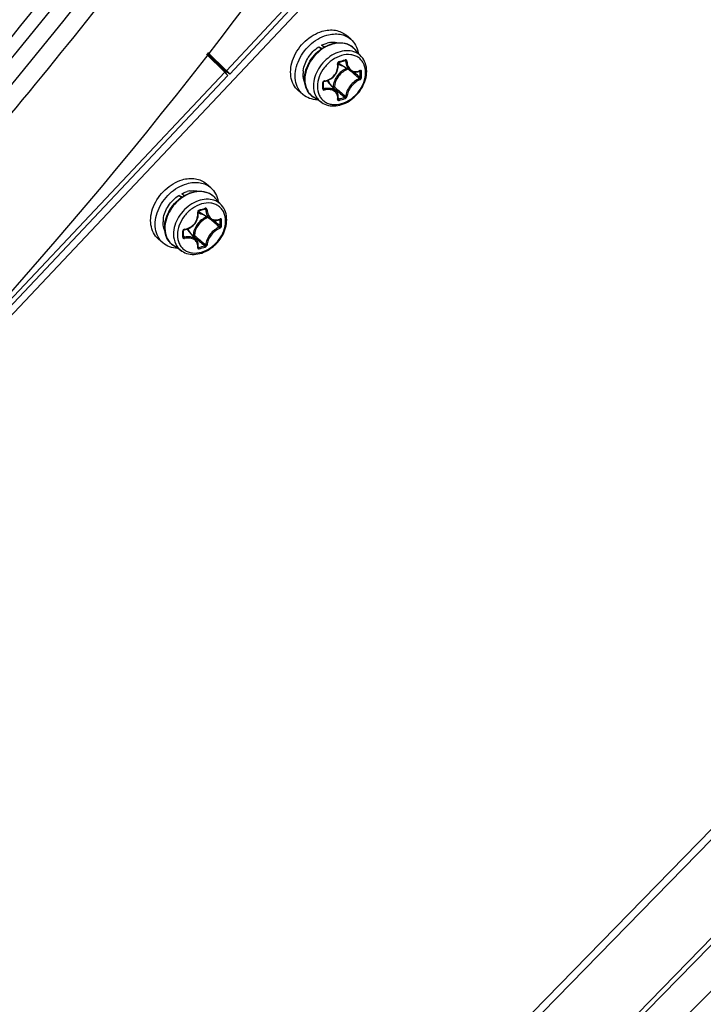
# Model space of a CAD drawing. Header units: millimetres. Extents: x 0 to 420, y 0 to 297.
# Tile 406 of 514: x 385 to 393, y 176 to 186. Entities that reach past the tile are written whole.
import ezdxf

# ---------------------------------------------------------------- set-up
doc = ezdxf.new("R2010")
doc.units = ezdxf.units.MM
doc.header["$LTSCALE"] = 23.1
doc.layers.get('0').update_dxf_attribs({"linetype": 'CONTINUOUS'})
doc.layers.add('02___PRT_ALL_AXES', color=7, linetype='CONTINUOUS')

msp = doc.modelspace()

# ---------------------------------------------------------------- linework, layer by layer
at = {"color": 7, "linetype": 'Continuous'}
for p, q in [((394.2525, 192.7103), (370.8129, 167.8505)), ((387.53, 185.7609), (388.2525, 186.5342)), ((388.3197, 186.5328), (387.565, 185.725)), ((388.8893, 186.1058), (388.8393, 186.1491)), ((388.5386, 186.022), (388.5776, 186.0059)), ((388.5662, 185.9981), (388.5386, 186.022)), ((388.5966, 186.0179), (388.5705, 186.0405)), ((389.0065, 185.9146), (388.9347, 185.9956)), ((375.5799, 159.7947), (401.045, 185.8702)), ((387.5109, 185.7451), (387.3129, 185.9441)), ((387.3245, 185.9591), (387.53, 185.7609)), ((387.3538, 185.9137), (387.4655, 185.8011)), ((387.3653, 185.8915), (387.5343, 185.7479)), ((388.8221, 185.872), (388.8338, 185.8657)), ((388.8264, 185.8735), (388.8257, 185.8731)), ((387.4537, 185.8256), (387.53, 185.7609)), ((387.4683, 185.804), (387.4605, 185.7958)), ((387.5343, 185.7479), (387.4757, 185.807)), ((388.8868, 185.7598), (388.7616, 185.8374)), ((388.8798, 185.7641), (388.886, 185.7589)), ((388.9849, 185.7573), (388.9917, 185.7538)), ((370.8208, 168.0369), (387.5109, 185.7451)), ((387.5447, 185.7077), (370.8546, 167.9995)), ((387.5109, 185.7451), (387.5266, 185.729)), ((388.7316, 185.5325), (388.6372, 185.645)), ((388.9216, 185.747), (388.9358, 185.7351)), ((388.3656, 185.5011), (388.3156, 185.5444)), ((388.5897, 185.6252), (388.5896, 185.6356)), ((388.5898, 185.6121), (388.5897, 185.6252)), ((388.5897, 185.5765), (388.5993, 185.5636)), ((388.5898, 185.5984), (388.5898, 185.6121)), ((388.5898, 185.5854), (388.5898, 185.5984)), ((388.6965, 185.5858), (388.6887, 185.5836)), ((388.701, 185.5733), (388.698, 185.5725)), ((388.5716, 185.4125), (388.4812, 185.472)), ((388.7506, 185.4528), (388.7506, 185.4533)), ((388.7506, 185.4524), (388.7506, 185.4528)), ((388.7515, 185.4593), (388.7571, 185.4515)), ((387.3589, 184.4813), (387.3089, 184.5246)), ((387.0082, 184.3974), (387.0472, 184.3813)), ((387.0358, 184.3735), (387.0082, 184.3974)), ((387.0662, 184.3934), (387.0401, 184.416)), ((387.4761, 184.29), (387.4043, 184.3711)), ((387.2917, 184.2474), (387.3034, 184.2412)), ((387.296, 184.2489), (387.2953, 184.2485)), ((387.3564, 184.1353), (387.2312, 184.2129)), ((387.3494, 184.1396), (387.3556, 184.1344)), ((387.4545, 184.1327), (387.4613, 184.1292)), ((387.3912, 184.1225), (387.4054, 184.1105)), ((386.8352, 183.8765), (386.7852, 183.9198)), ((387.0593, 184.0006), (387.0592, 184.011)), ((387.0594, 183.9875), (387.0593, 184.0006)), ((387.0593, 183.9519), (387.0689, 183.939)), ((387.0594, 183.9738), (387.0594, 183.9875)), ((387.0594, 183.9609), (387.0594, 183.9738)), ((387.2012, 183.9079), (387.1068, 184.0204)), ((387.1661, 183.9613), (387.1583, 183.959)), ((387.1706, 183.9488), (387.1676, 183.9479)), ((387.0412, 183.7879), (386.9508, 183.8474)), ((387.2202, 183.8282), (387.2202, 183.8288)), ((387.2202, 183.8278), (387.2202, 183.8282)), ((387.2211, 183.8347), (387.2267, 183.827))]:
    msp.add_line(p, q, dxfattribs=at)
at = {"color": 3, "linetype": 'Continuous'}
for p, q in [((387.4537, 185.8256), (387.3206, 185.9541)), ((387.3231, 185.9366), (387.3305, 185.9445)), ((387.3579, 185.9181), (387.3538, 185.9137)), ((387.3538, 185.9137), (387.4258, 185.8526)), ((401.1269, 185.8483), (375.6592, 159.7542)), ((374.3517, 157.3438), (400.9898, 184.6235)), ((400.9545, 184.5149), (374.3857, 157.3061)), ((374.3867, 157.3027), (398.3765, 181.2204)), ((374.3867, 157.3022), (398.3739, 181.2173))]:
    msp.add_line(p, q, dxfattribs=at)
at = {"color": 7, "linetype": 'Continuous'}
for points in [[(388.7592, 185.8539), (388.7684, 185.8564), (388.7805, 185.8598), (388.7926, 185.8632), (388.8046, 185.8667), (388.8166, 185.8703), (388.8257, 185.8731)], [(388.8257, 185.8731), (388.8262, 185.8732), (388.8272, 185.8734), (388.8281, 185.8733), (388.8289, 185.8731), (388.8293, 185.8729)], [(388.6007, 185.6468), (388.6126, 185.6487), (388.6277, 185.6524), (388.6424, 185.6576), (388.6565, 185.664), (388.6701, 185.6717), (388.683, 185.6806), (388.695, 185.6905), (388.7062, 185.7015), (388.7163, 185.7135), (388.7253, 185.7262), (388.7331, 185.7396), (388.7397, 185.7536), (388.745, 185.7681), (388.7489, 185.783), (388.7514, 185.7981), (388.7524, 185.8132), (388.752, 185.8284), (388.7506, 185.8411)], [(388.7506, 185.8411), (388.7506, 185.8426), (388.7508, 185.8441), (388.7512, 185.8457), (388.7518, 185.8473), (388.7527, 185.8487), (388.7537, 185.8501), (388.7548, 185.8513), (388.756, 185.8523), (388.7573, 185.8532), (388.7587, 185.8537), (388.7592, 185.8539)], [(388.8867, 185.7598), (388.8934, 185.7561), (388.903, 185.7518), (388.913, 185.7487), (388.9235, 185.7467), (388.9343, 185.7459), (388.9454, 185.7462), (388.9566, 185.7478), (388.9678, 185.7506), (388.979, 185.7546), (388.9876, 185.7585)], [(388.9876, 185.7585), (388.9884, 185.7589), (388.989, 185.759), (388.9893, 185.7591)], [(388.5896, 185.6356), (388.5897, 185.6368), (388.5901, 185.6384), (388.5908, 185.64), (388.5919, 185.6416), (388.5932, 185.6431), (388.5946, 185.6443), (388.5963, 185.6453), (388.598, 185.6461), (388.5998, 185.6466), (388.6007, 185.6468)], [(388.5896, 185.5692), (388.5896, 185.5726), (388.5898, 185.5854)], [(388.5902, 185.5668), (388.5899, 185.5674), (388.5897, 185.568), (388.5896, 185.5689), (388.5896, 185.5692)], [(388.7506, 185.4533), (388.7519, 185.4622), (388.7525, 185.4737), (388.7518, 185.4849), (388.7499, 185.4957), (388.7468, 185.5061), (388.7426, 185.5159), (388.7372, 185.525), (388.7316, 185.5325)], [(387.2288, 184.2293), (387.238, 184.2318), (387.2501, 184.2352), (387.2622, 184.2387), (387.2742, 184.2422), (387.2862, 184.2457), (387.2953, 184.2485)], [(387.2953, 184.2485), (387.2958, 184.2487), (387.2968, 184.2488), (387.2977, 184.2487), (387.2985, 184.2485), (387.2989, 184.2484)], [(387.0703, 184.0222), (387.0822, 184.0242), (387.0973, 184.0279), (387.112, 184.033), (387.1261, 184.0394), (387.1397, 184.0471), (387.1526, 184.056), (387.1646, 184.066), (387.1758, 184.077), (387.1859, 184.0889), (387.1949, 184.1016), (387.2027, 184.1151), (387.2093, 184.1291), (387.2146, 184.1436), (387.2185, 184.1584), (387.221, 184.1735), (387.222, 184.1887), (387.2216, 184.2038), (387.2202, 184.2165)], [(387.2202, 184.2165), (387.2202, 184.218), (387.2204, 184.2196), (387.2208, 184.2211), (387.2214, 184.2227), (387.2223, 184.2242), (387.2233, 184.2255), (387.2244, 184.2267), (387.2256, 184.2278), (387.2269, 184.2286), (387.2283, 184.2292), (387.2288, 184.2293)], [(387.3563, 184.1353), (387.363, 184.1315), (387.3726, 184.1273), (387.3826, 184.1241), (387.3931, 184.1221), (387.4039, 184.1213), (387.415, 184.1217), (387.4262, 184.1233), (387.4374, 184.1261), (387.4486, 184.1301), (387.4572, 184.134)], [(387.4572, 184.134), (387.458, 184.1343), (387.4586, 184.1345), (387.4589, 184.1345)], [(387.0592, 184.011), (387.0593, 184.0123), (387.0597, 184.0138), (387.0604, 184.0155), (387.0615, 184.0171), (387.0628, 184.0185), (387.0642, 184.0198), (387.0659, 184.0208), (387.0676, 184.0216), (387.0694, 184.0221), (387.0703, 184.0222)], [(387.0592, 183.9446), (387.0592, 183.948), (387.0594, 183.9609)], [(387.0598, 183.9423), (387.0595, 183.9428), (387.0593, 183.9435), (387.0592, 183.9443), (387.0592, 183.9446)], [(387.2202, 183.8288), (387.2215, 183.8376), (387.2221, 183.8491), (387.2214, 183.8603), (387.2195, 183.8712), (387.2164, 183.8815), (387.2122, 183.8913), (387.2068, 183.9005), (387.2012, 183.908)]]:
    msp.add_lwpolyline(points, dxfattribs=at)
for centre, radius, start, end in [((388.7045, 185.7981), 0.2761, 99.13236, 105.26751), ((388.7878, 185.8656), 0.1962, 50.21099, 52.55698), ((388.788, 185.8658), 0.1958, 47.22734, 50.21044), ((388.7873, 185.8651), 0.1969, 41.53016, 47.2187), ((388.2132, 187.8839), 2.0958, 285.1573, 287.05436), ((386.6447, 184.8821), 1.2498, 44.24657, 44.79584), ((388.6439, 185.728), 0.2763, 172.94311, 179.02067), ((388.8161, 185.9255), 0.1036, 231.02796, 232.4183), ((388.8167, 185.9263), 0.1045, 232.42719, 238.20278), ((379.7837, 175.0193), 14.078, 49.48381, 49.71745), ((388.9326, 185.8789), 0.1281, 294.56944, 296.3793), ((387.4473, 185.7203), 1.5447, 0.00466, 1.24001), ((387.4492, 185.7196), 1.5576, 0.00435, 1.23968), ((388.6057, 185.6303), 0.0224, 97.07501, 105.67199), ((388.5571, 185.5778), 0.1045, 40.01139, 46.15737), ((380.8352, 176.2485), 12.4604, 49.15596, 49.48764), ((380.3256, 175.5387), 13.3455, 49.50625, 49.82093), ((387.5156, 185.7203), 1.4765, 358.73166, 0.00478), ((387.518, 185.7195), 1.4888, 358.73194, 0.00505), ((386.3258, 185.5972), 2.2571, 0.00371, 0.85699), ((386.4381, 185.5972), 2.1448, 359.12081, 0.00362), ((388.5868, 185.5692), 0.00278, 350.98932, 359.09365), ((397.817, 196.2946), 14.0729, 229.62633, 229.94629), ((397.3001, 195.7823), 13.3342, 229.8909, 230.24479), ((388.7532, 185.4546), 0.00339, 216.40821, 219.64724), ((388.3748, 186.9), 1.498, 284.78581, 287.41773), ((396.4093, 194.6196), 11.8849, 229.94478, 230.3357), ((388.3742, 186.9034), 1.5163, 284.78809, 287.41019), ((396.03, 194.2552), 11.348, 230.24369, 230.64376), ((387.1741, 184.1736), 0.2761, 99.13236, 105.26751), ((387.2574, 184.241), 0.1962, 50.21099, 52.55698), ((387.2576, 184.2413), 0.1958, 47.22734, 50.21044), ((387.2569, 184.2405), 0.1969, 41.53016, 47.2187), ((386.6828, 186.2593), 2.0958, 285.1573, 287.05436), ((387.1135, 184.1034), 0.2763, 172.94311, 179.02067), ((387.2857, 184.301), 0.1036, 231.02796, 232.4183), ((387.2863, 184.3017), 0.1045, 232.42719, 238.20278), ((378.2533, 173.3948), 14.078, 49.48381, 49.71745), ((387.4022, 184.2543), 0.1281, 294.56944, 296.3793), ((387.0753, 184.0057), 0.0224, 97.07501, 105.67199), ((387.0267, 183.9532), 0.1045, 40.01139, 46.15737), ((379.3048, 174.6239), 12.4604, 49.15596, 49.48764), ((378.7952, 173.9142), 13.3455, 49.50625, 49.82093), ((385.9169, 184.0958), 1.5447, 0.00466, 1.24001), ((385.9852, 184.0958), 1.4765, 358.73166, 0.00478), ((385.9188, 184.095), 1.5576, 0.00435, 1.23968), ((385.9876, 184.095), 1.4888, 358.73194, 0.00505), ((384.7954, 183.9726), 2.2571, 0.00371, 0.85699), ((384.9077, 183.9726), 2.1448, 359.12081, 0.00362), ((387.0564, 183.9446), 0.00278, 350.98932, 359.09365), ((396.2866, 194.67), 14.0729, 229.62633, 229.94629), ((395.7697, 194.1577), 13.3342, 229.8909, 230.24479), ((387.2228, 183.8301), 0.00339, 216.40821, 219.64724), ((386.8444, 185.2754), 1.498, 284.78581, 287.41773), ((394.8789, 192.9951), 11.8849, 229.94478, 230.3357), ((386.8438, 185.2788), 1.5163, 284.78809, 287.41019), ((394.4996, 192.6306), 11.348, 230.24369, 230.64376)]:
    msp.add_arc(centre, radius, start, end, dxfattribs=at)
for points, knots in [([(378.9757, 181.8709), (381.3571, 184.074), (385.6919, 188.9116), (389.8774, 195.8119), (392.3241, 201.6351), (394.0782, 207.3942), (394.6905, 211.8509), (394.7189, 214.7681)], [0, 0, 0, 0, 0.2602183, 0.5175935, 0.6433052, 0.7660004, 1, 1, 1, 1]), ([(376.3864, 178.6276), (378.9724, 180.6185), (382.5671, 184.0162), (386.6173, 189.1506), (389.2512, 193.2623), (391.4281, 197.557), (393.6377, 203.3356), (394.5758, 207.869), (394.804, 210.8639)], [0, 0, 0, 0, 0.2567127, 0.3857475, 0.5138577, 0.6401316, 0.7637448, 1, 1, 1, 1]), ([(395.384, 210.3616), (395.1558, 207.3667), (394.2177, 202.8333), (392.0081, 197.0548), (389.8312, 192.76), (387.1973, 188.6483), (383.1471, 183.5139), (379.5524, 180.1162), (376.9664, 178.1253)], [0, 0, 0, 0, 0.2362552, 0.3598684, 0.4861423, 0.6142525, 0.7432873, 1, 1, 1, 1]), ([(377.0381, 177.9883), (378.7262, 179.2877), (381.9458, 182.1224), (386.1907, 186.9467), (389.7717, 192.241), (391.6735, 196.0355), (392.4809, 197.9697)], [0, 0, 0, 0, 0.2504685, 0.502714, 0.7535755, 1, 1, 1, 1]), ([(371.4392, 172.373), (373.0217, 173.2236), (379.2626, 177.0658), (384.6257, 182.3015), (387.9314, 186.7271)], [0, 0, 0, 0, 0.2454261, 1, 1, 1, 1]), ([(388.3156, 185.5444), (388.2939, 185.5632), (388.2566, 185.611), (388.2293, 185.7005), (388.2305, 185.8004), (388.2592, 185.9031), (388.3129, 186.001), (388.4096, 186.113), (388.5081, 186.1731), (388.5775, 186.1932)], [0, 0, 0, 0, 0.1043962, 0.214712, 0.3343273, 0.4633026, 0.598992, 0.7371022, 1, 1, 1, 1]), ([(388.5775, 186.1932), (388.6237, 186.2065), (388.6969, 186.2136), (388.7857, 186.1871), (388.8231, 186.1632), (388.8394, 186.1491)], [0, 0, 0, 0, 0.5240891, 0.7659651, 1, 1, 1, 1]), ([(388.3656, 185.5011), (388.3439, 185.5199), (388.3066, 185.5677), (388.2793, 185.6572), (388.2805, 185.7571), (388.3092, 185.8598), (388.3629, 185.9577), (388.4596, 186.0697), (388.5581, 186.1298), (388.6275, 186.1499)], [0, 0, 0, 0, 0.1043962, 0.214712, 0.3343273, 0.4633026, 0.598992, 0.7371022, 1, 1, 1, 1]), ([(388.6275, 186.1499), (388.6737, 186.1632), (388.7469, 186.1703), (388.8357, 186.1438), (388.8731, 186.1199), (388.8894, 186.1058)], [0, 0, 0, 0, 0.5240891, 0.7659651, 1, 1, 1, 1]), ([(388.6607, 186.0707), (388.6687, 186.072), (388.6996, 186.0755), (388.7313, 186.073), (388.7535, 186.0671)], [0, 0, 0, 0, 0.2609042, 1, 1, 1, 1]), ([(388.8894, 186.1058), (388.9105, 186.0875), (388.947, 186.0413), (388.9648, 185.9854), (388.9696, 185.9564)], [0, 0, 0, 0, 0.4868108, 1, 1, 1, 1]), ([(388.3698, 185.7619), (388.3761, 185.8133), (388.4168, 185.9151), (388.4934, 185.9925), (388.5386, 186.022)], [0, 0, 0, 0, 0.489346, 1, 1, 1, 1]), ([(388.3833, 185.6695), (388.3833, 185.7379), (388.4189, 185.8439), (388.5073, 185.9545), (388.5655, 185.9997), (388.5966, 186.018)], [0, 0, 0, 0, 0.4849935, 0.7442061, 1, 1, 1, 1]), ([(388.6011, 186.0141), (388.5698, 185.9956), (388.5114, 185.9498), (388.4229, 185.8386), (388.3869, 185.7323), (388.3869, 185.6637)], [0, 0, 0, 0, 0.2564494, 0.516507, 1, 1, 1, 1]), ([(389.0065, 185.9146), (388.989, 185.9343), (388.9441, 185.9673), (388.86, 185.9856), (388.7689, 185.9732), (388.6791, 185.9327), (388.5983, 185.8682), (388.515, 185.7621), (388.4812, 185.6613), (388.4812, 185.5963)], [0, 0, 0, 0, 0.1046456, 0.2144563, 0.334319, 0.4646472, 0.602133, 0.7413363, 1, 1, 1, 1]), ([(388.5705, 186.0405), (388.5755, 186.0431), (388.5953, 186.0526), (388.616, 186.0602), (388.6318, 186.0645)], [0, 0, 0, 0, 0.2552422, 1, 1, 1, 1]), ([(388.5966, 186.018), (388.605, 186.0229), (388.6383, 186.0408), (388.6743, 186.0539), (388.7017, 186.06)], [0, 0, 0, 0, 0.2571323, 1, 1, 1, 1]), ([(388.7078, 186.0572), (388.6987, 186.0552), (388.6615, 186.0451), (388.6262, 186.029), (388.6011, 186.0141)], [0, 0, 0, 0, 0.2422437, 1, 1, 1, 1]), ([(388.7017, 186.06), (388.7236, 186.0649), (388.7675, 186.07), (388.8319, 186.0618), (388.8897, 186.0373), (388.9213, 186.0107), (388.9347, 185.9956)], [0, 0, 0, 0, 0.2662941, 0.5187749, 0.7613087, 1, 1, 1, 1]), ([(388.9071, 186.0213), (388.8941, 186.0313), (388.865, 186.0482), (388.798, 186.068), (388.7431, 186.0651), (388.7078, 186.0572)], [0, 0, 0, 0, 0.2356681, 0.4787302, 1, 1, 1, 1]), ([(389.0512, 185.7406), (389.0512, 185.7729), (389.0421, 185.8217), (389.0086, 185.875), (388.9751, 185.9062), (388.9343, 185.9277), (388.8711, 185.9429), (388.7823, 185.9329), (388.6821, 185.8822), (388.5975, 185.8008), (388.54, 185.7), (388.5246, 185.6247), (388.5246, 185.5885)], [0, 0, 0, 0, 0.1160607, 0.1705313, 0.2240165, 0.2780772, 0.3341495, 0.4551614, 0.5892547, 0.7306756, 0.8703728, 1, 1, 1, 1]), ([(388.7612, 185.861), (388.7561, 185.8596), (388.747, 185.8524), (388.7445, 185.8411), (388.7453, 185.8359)], [0, 0, 0, 0, 0.4975018, 1, 1, 1, 1]), ([(388.7612, 185.861), (388.7614, 185.8594), (388.7616, 185.8569), (388.7602, 185.8542), (388.7592, 185.8539)], [0, 0, 0, 0, 0.6274613, 1, 1, 1, 1]), ([(388.8279, 185.8802), (388.828, 185.8795), (388.8281, 185.8772), (388.8276, 185.8745), (388.8264, 185.8735)], [0, 0, 0, 0, 0.3178214, 1, 1, 1, 1]), ([(388.8473, 185.8653), (388.847, 185.87), (388.8439, 185.8776), (388.8349, 185.8814), (388.8301, 185.8809), (388.8279, 185.8802)], [0, 0, 0, 0, 0.5062739, 0.7476301, 1, 1, 1, 1]), ([(388.8338, 185.8657), (388.8338, 185.8665), (388.8332, 185.8694), (388.8311, 185.8719), (388.8293, 185.8729)], [0, 0, 0, 0, 0.2647396, 1, 1, 1, 1]), ([(388.8338, 185.8657), (388.8348, 185.8441), (388.8416, 185.812), (388.8641, 185.7775), (388.8788, 185.7647), (388.8867, 185.7598)], [0, 0, 0, 0, 0.5308597, 0.7721202, 1, 1, 1, 1]), ([(388.8472, 185.8655), (388.8449, 185.8649), (388.8404, 185.8645), (388.8358, 185.865), (388.8338, 185.8657)], [0, 0, 0, 0, 0.5357866, 1, 1, 1, 1]), ([(388.8473, 185.8653), (388.8482, 185.8461), (388.8556, 185.8097), (388.8831, 185.7725), (388.9125, 185.7565), (388.945, 185.7496), (388.9706, 185.7554), (388.9859, 185.7624)], [0, 0, 0, 0, 0.2788314, 0.5245449, 0.6404177, 0.7560754, 1, 1, 1, 1]), ([(389.0631, 185.7548), (389.0631, 185.7842), (389.0544, 185.8422), (389.0251, 185.8936), (389.0065, 185.9146)], [0, 0, 0, 0, 0.5121723, 1, 1, 1, 1]), ([(387.565, 185.725), (387.5644, 185.7244), (387.5605, 185.7274), (387.5553, 185.7305), (387.5455, 185.7386), (387.5384, 185.7444), (387.5343, 185.7479)], [0, 0, 0, 0, 0.0710131, 0.2643655, 0.5774066, 1, 1, 1, 1]), ([(387.54, 185.7542), (387.5438, 185.7503), (387.5501, 185.7436), (387.5589, 185.7344), (387.5623, 185.7294), (387.5656, 185.7257), (387.565, 185.725)], [0, 0, 0, 0, 0.4226723, 0.735426, 0.9288759, 1, 1, 1, 1]), ([(388.5716, 185.4125), (388.5935, 185.3981), (388.6442, 185.3773), (388.7279, 185.3738), (388.813, 185.3958), (388.8933, 185.4403), (388.9635, 185.5035), (389.0352, 185.6034), (389.0631, 185.6953), (389.0631, 185.7548)], [0, 0, 0, 0, 0.1109901, 0.226939, 0.3499004, 0.4795692, 0.6134041, 0.7475358, 1, 1, 1, 1]), ([(388.603, 185.6525), (388.624, 185.6551), (388.666, 185.6695), (388.7158, 185.713), (388.7455, 185.7716), (388.7484, 185.8154), (388.7453, 185.8359)], [0, 0, 0, 0, 0.248621, 0.5039092, 0.7568649, 1, 1, 1, 1]), ([(388.843, 185.787), (388.8027, 185.77), (388.7328, 185.7127), (388.6984, 185.6281), (388.6965, 185.5858)], [0, 0, 0, 0, 0.5082968, 1, 1, 1, 1]), ([(388.8572, 185.7782), (388.8169, 185.7636), (388.7464, 185.7088), (388.7115, 185.6257), (388.7096, 185.584)], [0, 0, 0, 0, 0.5065375, 1, 1, 1, 1]), ([(388.7453, 185.8361), (388.7467, 185.8365), (388.7489, 185.8373), (388.7508, 185.8395), (388.7507, 185.8403)], [0, 0, 0, 0, 0.6366992, 1, 1, 1, 1]), ([(388.7514, 185.8332), (388.7545, 185.8313), (388.7678, 185.8239), (388.7825, 185.8193), (388.7938, 185.8174)], [0, 0, 0, 0, 0.2456572, 1, 1, 1, 1]), ([(388.9897, 185.7641), (388.9898, 185.7635), (388.9898, 185.7615), (388.9889, 185.7592), (388.9876, 185.7585)], [0, 0, 0, 0, 0.3119883, 1, 1, 1, 1]), ([(388.9917, 185.7538), (388.9917, 185.7544), (388.9916, 185.7563), (388.9905, 185.7585), (388.9893, 185.7591)], [0, 0, 0, 0, 0.2993483, 1, 1, 1, 1]), ([(389.0064, 185.7533), (389.0063, 185.7573), (389.0038, 185.7642), (388.9955, 185.7663), (388.9915, 185.765), (388.9896, 185.7641)], [0, 0, 0, 0, 0.5010646, 0.7338997, 1, 1, 1, 1]), ([(389.0064, 185.7533), (389.004, 185.7522), (388.9989, 185.7515), (388.9937, 185.7525), (388.9917, 185.7538)], [0, 0, 0, 0, 0.5192529, 1, 1, 1, 1]), ([(387.5266, 185.729), (387.5294, 185.7262), (387.5339, 185.7212), (387.5403, 185.7145), (387.5427, 185.7108), (387.5451, 185.7082), (387.5447, 185.7077)], [0, 0, 0, 0, 0.4256852, 0.7378782, 0.9296891, 1, 1, 1, 1]), ([(388.3845, 185.6414), (388.3815, 185.6483), (388.3711, 185.6776), (388.3673, 185.7091), (388.3677, 185.7327)], [0, 0, 0, 0, 0.2409599, 1, 1, 1, 1]), ([(388.4812, 185.472), (388.4658, 185.4821), (388.4375, 185.5067), (388.395, 185.5709), (388.3833, 185.6303), (388.3833, 185.6695)], [0, 0, 0, 0, 0.2414081, 0.4858196, 1, 1, 1, 1]), ([(388.3869, 185.6637), (388.3869, 185.6255), (388.3981, 185.5677), (388.4392, 185.5054), (388.4664, 185.4817), (388.4812, 185.472)], [0, 0, 0, 0, 0.5179815, 0.7609117, 1, 1, 1, 1]), ([(388.5246, 185.5885), (388.5246, 185.5562), (388.5337, 185.5074), (388.5672, 185.454), (388.6007, 185.4229), (388.6414, 185.4014), (388.7047, 185.3862), (388.7935, 185.3961), (388.8937, 185.4469), (388.9783, 185.5283), (389.0357, 185.6291), (389.0512, 185.7044), (389.0512, 185.7406)], [0, 0, 0, 0, 0.1160607, 0.1705313, 0.2240165, 0.2780772, 0.3341495, 0.4551614, 0.5892547, 0.7306756, 0.8703728, 1, 1, 1, 1]), ([(388.5997, 185.6518), (388.595, 185.6505), (388.5865, 185.6451), (388.5826, 185.6355), (388.5827, 185.6309)], [0, 0, 0, 0, 0.5153786, 1, 1, 1, 1]), ([(388.6028, 185.6524), (388.6027, 185.6511), (388.6026, 185.6492), (388.6014, 185.6469), (388.6007, 185.6468)], [0, 0, 0, 0, 0.6537062, 1, 1, 1, 1]), ([(388.6616, 185.6159), (388.6604, 185.6197), (388.6549, 185.6342), (388.6467, 185.6477), (388.6392, 185.6565)], [0, 0, 0, 0, 0.2564861, 1, 1, 1, 1]), ([(388.9844, 185.6747), (388.965, 185.6678), (388.9269, 185.6453), (388.8801, 185.5979), (388.8463, 185.5418), (388.8349, 185.5003), (388.8338, 185.4807)], [0, 0, 0, 0, 0.2405037, 0.5080106, 0.7710472, 1, 1, 1, 1]), ([(388.9896, 185.6621), (388.9714, 185.6554), (388.9356, 185.6339), (388.8915, 185.5891), (388.8595, 185.5362), (388.8484, 185.4971), (388.8473, 185.4787)], [0, 0, 0, 0, 0.2401912, 0.5081306, 0.7715368, 1, 1, 1, 1]), ([(388.9844, 185.6747), (388.9854, 185.6752), (388.9896, 185.6783), (388.9918, 185.6837), (388.9917, 185.6877)], [0, 0, 0, 0, 0.2292298, 1, 1, 1, 1]), ([(388.9897, 185.6622), (388.99, 185.6657), (388.9884, 185.6706), (388.9853, 185.6741), (388.9844, 185.6747)], [0, 0, 0, 0, 0.7650626, 1, 1, 1, 1]), ([(388.9896, 185.6621), (388.9918, 185.6629), (389.0006, 185.6684), (389.0062, 185.6788), (389.0064, 185.6866)], [0, 0, 0, 0, 0.2368196, 1, 1, 1, 1]), ([(389.0064, 185.6866), (389.004, 185.6855), (388.9988, 185.685), (388.9936, 185.6862), (388.9917, 185.6877)], [0, 0, 0, 0, 0.5145889, 1, 1, 1, 1]), ([(388.4812, 185.5963), (388.4812, 185.5597), (388.492, 185.5043), (388.5314, 185.4446), (388.5575, 185.4218), (388.5716, 185.4125)], [0, 0, 0, 0, 0.517891, 0.7608542, 1, 1, 1, 1]), ([(388.5827, 185.6309), (388.5837, 185.6311), (388.5863, 185.6317), (388.5896, 185.6337), (388.5896, 185.6356)], [0, 0, 0, 0, 0.3377984, 1, 1, 1, 1]), ([(388.5827, 185.5643), (388.5836, 185.5644), (388.5862, 185.565), (388.5892, 185.5669), (388.5895, 185.5688)], [0, 0, 0, 0, 0.320164, 1, 1, 1, 1]), ([(388.5827, 185.5643), (388.5827, 185.562), (388.5836, 185.5574), (388.5901, 185.5502), (388.5983, 185.5494), (388.603, 185.5505)], [0, 0, 0, 0, 0.2427964, 0.4809595, 1, 1, 1, 1]), ([(388.5902, 185.5668), (388.5912, 185.5655), (388.5941, 185.5635), (388.5976, 185.5633), (388.5994, 185.5636)], [0, 0, 0, 0, 0.4812439, 1, 1, 1, 1]), ([(388.7316, 185.5325), (388.7248, 185.5405), (388.7075, 185.5547), (388.6751, 185.5667), (388.6379, 185.57), (388.6123, 185.5666), (388.5993, 185.5636)], [0, 0, 0, 0, 0.2209913, 0.4594984, 0.7198422, 1, 1, 1, 1]), ([(388.6028, 185.5505), (388.6027, 185.5529), (388.6019, 185.5573), (388.6004, 185.5617), (388.5994, 185.5636)], [0, 0, 0, 0, 0.5258085, 1, 1, 1, 1]), ([(388.7453, 185.4493), (388.7482, 185.4653), (388.7469, 185.491), (388.7309, 185.5194), (388.7062, 185.5426), (388.661, 185.5579), (388.6226, 185.5549), (388.603, 185.5505)], [0, 0, 0, 0, 0.2330334, 0.3453824, 0.4604388, 0.7117048, 1, 1, 1, 1]), ([(388.6965, 185.5858), (388.6988, 185.5864), (388.7034, 185.5865), (388.7078, 185.5852), (388.7096, 185.584)], [0, 0, 0, 0, 0.5267603, 1, 1, 1, 1]), ([(388.6965, 185.5858), (388.6965, 185.5835), (388.6974, 185.579), (388.6995, 185.5749), (388.701, 185.5733)], [0, 0, 0, 0, 0.5220549, 1, 1, 1, 1]), ([(388.701, 185.5733), (388.7043, 185.5746), (388.708, 185.5784), (388.7095, 185.5829), (388.7096, 185.584)], [0, 0, 0, 0, 0.759447, 1, 1, 1, 1]), ([(388.5247, 185.443), (388.4953, 185.4436), (388.4376, 185.4534), (388.3867, 185.4828), (388.3656, 185.5011)], [0, 0, 0, 0, 0.5131489, 1, 1, 1, 1]), ([(388.7453, 185.4493), (388.7449, 185.4473), (388.7449, 185.4433), (388.7499, 185.4362), (388.7572, 185.4362), (388.7612, 185.4373)], [0, 0, 0, 0, 0.2508036, 0.4766386, 1, 1, 1, 1]), ([(388.7453, 185.4491), (388.746, 185.4493), (388.7482, 185.4499), (388.7503, 185.4517), (388.7506, 185.4533)], [0, 0, 0, 0, 0.3022678, 1, 1, 1, 1]), ([(388.7522, 185.4513), (388.7525, 185.4512), (388.7542, 185.4508), (388.7559, 185.4511), (388.7571, 185.4515)], [0, 0, 0, 0, 0.2180715, 1, 1, 1, 1]), ([(388.7612, 185.4373), (388.7615, 185.4398), (388.7608, 185.4449), (388.7588, 185.4497), (388.7571, 185.4515)], [0, 0, 0, 0, 0.5092928, 1, 1, 1, 1]), ([(388.8232, 185.4706), (388.8245, 185.4709), (388.8291, 185.4729), (388.8333, 185.4771), (388.8338, 185.4807)], [0, 0, 0, 0, 0.2675153, 1, 1, 1, 1]), ([(388.8279, 185.4565), (388.8282, 185.4591), (388.8273, 185.4642), (388.825, 185.4689), (388.8232, 185.4706)], [0, 0, 0, 0, 0.5054263, 1, 1, 1, 1]), ([(388.8279, 185.4565), (388.8304, 185.4573), (388.8393, 185.4619), (388.8468, 185.4713), (388.8473, 185.4787)], [0, 0, 0, 0, 0.2596362, 1, 1, 1, 1]), ([(388.8472, 185.4786), (388.8439, 185.4773), (388.8386, 185.4775), (388.8346, 185.48), (388.8338, 185.4807)], [0, 0, 0, 0, 0.7666412, 1, 1, 1, 1]), ([(386.7852, 183.9199), (386.7635, 183.9386), (386.7262, 183.9865), (386.6989, 184.0759), (386.7001, 184.1759), (386.7288, 184.2785), (386.7825, 184.3764), (386.8792, 184.4884), (386.9777, 184.5486), (387.0471, 184.5686)], [0, 0, 0, 0, 0.1043962, 0.214712, 0.3343273, 0.4633026, 0.598992, 0.7371022, 1, 1, 1, 1]), ([(387.0471, 184.5686), (387.0933, 184.582), (387.1665, 184.5891), (387.2553, 184.5625), (387.2927, 184.5386), (387.3089, 184.5246)], [0, 0, 0, 0, 0.5240891, 0.7659651, 1, 1, 1, 1]), ([(386.8352, 183.8766), (386.8135, 183.8953), (386.7762, 183.9432), (386.7489, 184.0326), (386.7501, 184.1326), (386.7788, 184.2352), (386.8325, 184.3331), (386.9292, 184.4451), (387.0277, 184.5053), (387.0971, 184.5253)], [0, 0, 0, 0, 0.1043962, 0.214712, 0.3343273, 0.4633026, 0.598992, 0.7371022, 1, 1, 1, 1]), ([(387.0971, 184.5253), (387.1433, 184.5387), (387.2165, 184.5458), (387.3053, 184.5192), (387.3427, 184.4953), (387.3589, 184.4813)], [0, 0, 0, 0, 0.5240891, 0.7659651, 1, 1, 1, 1]), ([(387.3589, 184.4813), (387.3801, 184.463), (387.4166, 184.4167), (387.4344, 184.3609), (387.4392, 184.3318)], [0, 0, 0, 0, 0.4868108, 1, 1, 1, 1]), ([(386.8394, 184.1374), (386.8457, 184.1887), (386.8864, 184.2906), (386.963, 184.3679), (387.0082, 184.3974)], [0, 0, 0, 0, 0.489346, 1, 1, 1, 1]), ([(386.8529, 184.0449), (386.8529, 184.1133), (386.8885, 184.2194), (386.9769, 184.3299), (387.0351, 184.3752), (387.0662, 184.3934)], [0, 0, 0, 0, 0.4849935, 0.7442061, 1, 1, 1, 1]), ([(387.0707, 184.3896), (387.0394, 184.3711), (386.981, 184.3253), (386.8925, 184.2141), (386.8565, 184.1077), (386.8565, 184.0392)], [0, 0, 0, 0, 0.2564494, 0.516507, 1, 1, 1, 1]), ([(387.4761, 184.29), (387.4586, 184.3097), (387.4137, 184.3427), (387.3296, 184.361), (387.2385, 184.3486), (387.1487, 184.3082), (387.0679, 184.2437), (386.9845, 184.1376), (386.9508, 184.0368), (386.9508, 183.9718)], [0, 0, 0, 0, 0.1046456, 0.2144563, 0.334319, 0.4646472, 0.602133, 0.7413363, 1, 1, 1, 1]), ([(387.0401, 184.416), (387.0451, 184.4185), (387.0649, 184.4281), (387.0856, 184.4356), (387.1014, 184.4399)], [0, 0, 0, 0, 0.2552422, 1, 1, 1, 1]), ([(387.0662, 184.3934), (387.0746, 184.3983), (387.1079, 184.4162), (387.1439, 184.4293), (387.1713, 184.4354)], [0, 0, 0, 0, 0.2571323, 1, 1, 1, 1]), ([(387.1774, 184.4326), (387.1683, 184.4306), (387.1311, 184.4206), (387.0958, 184.4044), (387.0707, 184.3896)], [0, 0, 0, 0, 0.2422437, 1, 1, 1, 1]), ([(387.1303, 184.4462), (387.1383, 184.4475), (387.1692, 184.451), (387.2009, 184.4484), (387.2231, 184.4425)], [0, 0, 0, 0, 0.2609042, 1, 1, 1, 1]), ([(387.1713, 184.4354), (387.1932, 184.4403), (387.2371, 184.4454), (387.3015, 184.4372), (387.3593, 184.4127), (387.3909, 184.3862), (387.4043, 184.3711)], [0, 0, 0, 0, 0.2662941, 0.5187749, 0.7613087, 1, 1, 1, 1]), ([(387.3767, 184.3968), (387.3637, 184.4067), (387.3346, 184.4237), (387.2676, 184.4434), (387.2127, 184.4406), (387.1774, 184.4326)], [0, 0, 0, 0, 0.2356681, 0.4787302, 1, 1, 1, 1]), ([(387.5208, 184.116), (387.5208, 184.1483), (387.5116, 184.1971), (387.4782, 184.2505), (387.4447, 184.2816), (387.4039, 184.3032), (387.3407, 184.3183), (387.2519, 184.3084), (387.1517, 184.2577), (387.0671, 184.1762), (387.0096, 184.0755), (386.9942, 184.0001), (386.9942, 183.964)], [0, 0, 0, 0, 0.1160607, 0.1705313, 0.2240165, 0.2780772, 0.3341495, 0.4551614, 0.5892547, 0.7306756, 0.8703728, 1, 1, 1, 1]), ([(387.2975, 184.2557), (387.2976, 184.2549), (387.2977, 184.2527), (387.2972, 184.2499), (387.296, 184.2489)], [0, 0, 0, 0, 0.3178214, 1, 1, 1, 1]), ([(387.3169, 184.2407), (387.3166, 184.2455), (387.3135, 184.253), (387.3045, 184.2568), (387.2997, 184.2564), (387.2975, 184.2557)], [0, 0, 0, 0, 0.5062739, 0.7476301, 1, 1, 1, 1]), ([(387.3034, 184.2412), (387.3034, 184.2419), (387.3028, 184.2448), (387.3007, 184.2474), (387.2989, 184.2484)], [0, 0, 0, 0, 0.2647396, 1, 1, 1, 1]), ([(387.3034, 184.2412), (387.3044, 184.2195), (387.3112, 184.1875), (387.3337, 184.1529), (387.3484, 184.1402), (387.3563, 184.1353)], [0, 0, 0, 0, 0.5308597, 0.7721202, 1, 1, 1, 1]), ([(387.3168, 184.2409), (387.3145, 184.2404), (387.31, 184.24), (387.3054, 184.2404), (387.3034, 184.2412)], [0, 0, 0, 0, 0.5357866, 1, 1, 1, 1]), ([(387.3169, 184.2407), (387.3178, 184.2215), (387.3252, 184.1851), (387.3527, 184.1479), (387.3821, 184.1319), (387.4146, 184.125), (387.4402, 184.1308), (387.4555, 184.1378)], [0, 0, 0, 0, 0.2788314, 0.5245449, 0.6404177, 0.7560754, 1, 1, 1, 1]), ([(387.5327, 184.1302), (387.5327, 184.1596), (387.524, 184.2177), (387.4947, 184.269), (387.4761, 184.29)], [0, 0, 0, 0, 0.5121723, 1, 1, 1, 1]), ([(387.0726, 184.0279), (387.0936, 184.0305), (387.1356, 184.0449), (387.1854, 184.0885), (387.2151, 184.1471), (387.218, 184.1908), (387.2149, 184.2113)], [0, 0, 0, 0, 0.248621, 0.5039092, 0.7568649, 1, 1, 1, 1]), ([(387.3126, 184.1624), (387.2723, 184.1455), (387.2024, 184.0882), (387.168, 184.0035), (387.1661, 183.9613)], [0, 0, 0, 0, 0.5082968, 1, 1, 1, 1]), ([(387.3268, 184.1537), (387.2865, 184.1391), (387.216, 184.0842), (387.1811, 184.0012), (387.1792, 183.9595)], [0, 0, 0, 0, 0.5065375, 1, 1, 1, 1]), ([(387.2308, 184.2364), (387.2257, 184.2351), (387.2166, 184.2278), (387.2141, 184.2165), (387.2149, 184.2113)], [0, 0, 0, 0, 0.4975018, 1, 1, 1, 1]), ([(387.2149, 184.2115), (387.2163, 184.212), (387.2185, 184.2127), (387.2204, 184.2149), (387.2203, 184.2158)], [0, 0, 0, 0, 0.6366992, 1, 1, 1, 1]), ([(387.221, 184.2087), (387.2241, 184.2067), (387.2374, 184.1994), (387.2521, 184.1948), (387.2634, 184.1928)], [0, 0, 0, 0, 0.2456572, 1, 1, 1, 1]), ([(387.2308, 184.2364), (387.231, 184.2348), (387.2312, 184.2324), (387.2298, 184.2296), (387.2288, 184.2293)], [0, 0, 0, 0, 0.6274613, 1, 1, 1, 1]), ([(387.4593, 184.1396), (387.4594, 184.1389), (387.4594, 184.137), (387.4585, 184.1346), (387.4572, 184.134)], [0, 0, 0, 0, 0.3119883, 1, 1, 1, 1]), ([(387.4613, 184.1292), (387.4613, 184.1298), (387.4612, 184.1318), (387.4601, 184.1339), (387.4589, 184.1346)], [0, 0, 0, 0, 0.2993483, 1, 1, 1, 1]), ([(387.476, 184.1287), (387.4759, 184.1327), (387.4734, 184.1397), (387.4651, 184.1417), (387.4611, 184.1405), (387.4592, 184.1395)], [0, 0, 0, 0, 0.5010646, 0.7338997, 1, 1, 1, 1]), ([(386.8541, 184.0168), (386.8511, 184.0237), (386.8407, 184.053), (386.8369, 184.0846), (386.8373, 184.1082)], [0, 0, 0, 0, 0.2409599, 1, 1, 1, 1]), ([(386.9508, 183.8474), (386.9354, 183.8575), (386.9071, 183.8822), (386.8646, 183.9463), (386.8529, 184.0057), (386.8529, 184.0449)], [0, 0, 0, 0, 0.2414081, 0.4858196, 1, 1, 1, 1]), ([(386.8565, 184.0392), (386.8565, 184.0009), (386.8677, 183.9431), (386.9088, 183.8809), (386.936, 183.8571), (386.9508, 183.8474)], [0, 0, 0, 0, 0.5179815, 0.7609117, 1, 1, 1, 1]), ([(386.9942, 183.964), (386.9942, 183.9316), (387.0033, 183.8829), (387.0368, 183.8295), (387.0703, 183.7983), (387.111, 183.7768), (387.1743, 183.7616), (387.2631, 183.7716), (387.3633, 183.8223), (387.4479, 183.9037), (387.5053, 184.0045), (387.5208, 184.0799), (387.5208, 184.116)], [0, 0, 0, 0, 0.1160607, 0.1705313, 0.2240165, 0.2780772, 0.3341495, 0.4551614, 0.5892547, 0.7306756, 0.8703728, 1, 1, 1, 1]), ([(387.0412, 183.7879), (387.0631, 183.7736), (387.1138, 183.7527), (387.1975, 183.7493), (387.2826, 183.7712), (387.3629, 183.8157), (387.4331, 183.8789), (387.5048, 183.9788), (387.5327, 184.0708), (387.5327, 184.1302)], [0, 0, 0, 0, 0.1109901, 0.226939, 0.3499004, 0.4795692, 0.6134041, 0.7475358, 1, 1, 1, 1]), ([(387.0693, 184.0273), (387.0646, 184.026), (387.0561, 184.0205), (387.0522, 184.011), (387.0523, 184.0064)], [0, 0, 0, 0, 0.5153786, 1, 1, 1, 1]), ([(387.0724, 184.0279), (387.0723, 184.0265), (387.0722, 184.0246), (387.071, 184.0223), (387.0703, 184.0222)], [0, 0, 0, 0, 0.6537062, 1, 1, 1, 1]), ([(387.1312, 183.9913), (387.13, 183.9951), (387.1245, 184.0097), (387.1163, 184.0232), (387.1088, 184.032)], [0, 0, 0, 0, 0.2564861, 1, 1, 1, 1]), ([(387.454, 184.0502), (387.4346, 184.0432), (387.3965, 184.0207), (387.3497, 183.9734), (387.3159, 183.9172), (387.3045, 183.8757), (387.3034, 183.8561)], [0, 0, 0, 0, 0.2405037, 0.5080106, 0.7710472, 1, 1, 1, 1]), ([(387.4592, 184.0375), (387.441, 184.0308), (387.4052, 184.0093), (387.3611, 183.9645), (387.3291, 183.9116), (387.318, 183.8726), (387.3169, 183.8542)], [0, 0, 0, 0, 0.2401912, 0.5081306, 0.7715368, 1, 1, 1, 1]), ([(387.454, 184.0502), (387.455, 184.0506), (387.4592, 184.0538), (387.4614, 184.0592), (387.4613, 184.0631)], [0, 0, 0, 0, 0.2292298, 1, 1, 1, 1]), ([(387.4593, 184.0376), (387.4596, 184.0412), (387.458, 184.0461), (387.4549, 184.0495), (387.454, 184.0502)], [0, 0, 0, 0, 0.7650626, 1, 1, 1, 1]), ([(387.4592, 184.0375), (387.4614, 184.0384), (387.4702, 184.0438), (387.4758, 184.0543), (387.476, 184.062)], [0, 0, 0, 0, 0.2368196, 1, 1, 1, 1]), ([(387.476, 184.1287), (387.4736, 184.1276), (387.4685, 184.127), (387.4633, 184.1279), (387.4613, 184.1292)], [0, 0, 0, 0, 0.5192529, 1, 1, 1, 1]), ([(387.476, 184.062), (387.4736, 184.061), (387.4684, 184.0604), (387.4632, 184.0616), (387.4613, 184.0631)], [0, 0, 0, 0, 0.5145889, 1, 1, 1, 1]), ([(386.9508, 183.9718), (386.9508, 183.9351), (386.9616, 183.8797), (387.001, 183.82), (387.0271, 183.7972), (387.0412, 183.7879)], [0, 0, 0, 0, 0.517891, 0.7608542, 1, 1, 1, 1]), ([(387.0523, 184.0064), (387.0532, 184.0066), (387.0558, 184.0071), (387.0592, 184.0091), (387.0592, 184.011)], [0, 0, 0, 0, 0.3377984, 1, 1, 1, 1]), ([(387.0523, 183.9397), (387.0532, 183.9399), (387.0558, 183.9405), (387.0588, 183.9423), (387.0591, 183.9442)], [0, 0, 0, 0, 0.320164, 1, 1, 1, 1]), ([(387.0523, 183.9397), (387.0523, 183.9375), (387.0532, 183.9329), (387.0597, 183.9256), (387.0679, 183.9249), (387.0726, 183.9259)], [0, 0, 0, 0, 0.2427964, 0.4809595, 1, 1, 1, 1]), ([(387.0598, 183.9423), (387.0608, 183.941), (387.0637, 183.9389), (387.0672, 183.9387), (387.0689, 183.939)], [0, 0, 0, 0, 0.4812439, 1, 1, 1, 1]), ([(387.2012, 183.908), (387.1944, 183.916), (387.1771, 183.9301), (387.1447, 183.9422), (387.1075, 183.9454), (387.0819, 183.942), (387.0689, 183.939)], [0, 0, 0, 0, 0.2209913, 0.4594984, 0.7198422, 1, 1, 1, 1]), ([(387.0724, 183.9259), (387.0723, 183.9283), (387.0715, 183.9328), (387.07, 183.9371), (387.0689, 183.939)], [0, 0, 0, 0, 0.5258085, 1, 1, 1, 1]), ([(387.2149, 183.8247), (387.2178, 183.8407), (387.2165, 183.8664), (387.2005, 183.8948), (387.1758, 183.9181), (387.1306, 183.9333), (387.0922, 183.9303), (387.0726, 183.9259)], [0, 0, 0, 0, 0.2330334, 0.3453824, 0.4604388, 0.7117048, 1, 1, 1, 1]), ([(387.1661, 183.9613), (387.1684, 183.9618), (387.1729, 183.9619), (387.1774, 183.9607), (387.1792, 183.9595)], [0, 0, 0, 0, 0.5267603, 1, 1, 1, 1]), ([(387.1661, 183.9613), (387.1661, 183.9589), (387.167, 183.9545), (387.1691, 183.9503), (387.1706, 183.9488)], [0, 0, 0, 0, 0.5220549, 1, 1, 1, 1]), ([(387.1706, 183.9488), (387.1739, 183.9501), (387.1776, 183.9538), (387.1791, 183.9583), (387.1792, 183.9595)], [0, 0, 0, 0, 0.759447, 1, 1, 1, 1]), ([(386.9943, 183.8184), (386.9649, 183.8191), (386.9072, 183.8288), (386.8563, 183.8583), (386.8352, 183.8766)], [0, 0, 0, 0, 0.5131489, 1, 1, 1, 1]), ([(387.2149, 183.8247), (387.2145, 183.8227), (387.2145, 183.8187), (387.2195, 183.8117), (387.2268, 183.8117), (387.2308, 183.8127)], [0, 0, 0, 0, 0.2508036, 0.4766386, 1, 1, 1, 1]), ([(387.2149, 183.8246), (387.2156, 183.8247), (387.2178, 183.8253), (387.2199, 183.8272), (387.2202, 183.8288)], [0, 0, 0, 0, 0.3022678, 1, 1, 1, 1]), ([(387.2218, 183.8268), (387.2221, 183.8267), (387.2238, 183.8263), (387.2255, 183.8266), (387.2267, 183.827)], [0, 0, 0, 0, 0.2180715, 1, 1, 1, 1]), ([(387.2308, 183.8127), (387.2311, 183.8153), (387.2304, 183.8203), (387.2284, 183.8251), (387.2267, 183.827)], [0, 0, 0, 0, 0.5092928, 1, 1, 1, 1]), ([(387.2928, 183.8461), (387.2941, 183.8464), (387.2987, 183.8483), (387.3029, 183.8525), (387.3034, 183.8561)], [0, 0, 0, 0, 0.2675153, 1, 1, 1, 1]), ([(387.2975, 183.832), (387.2978, 183.8345), (387.2969, 183.8396), (387.2946, 183.8443), (387.2928, 183.8461)], [0, 0, 0, 0, 0.5054263, 1, 1, 1, 1]), ([(387.2975, 183.832), (387.3, 183.8328), (387.3089, 183.8373), (387.3164, 183.8467), (387.3169, 183.8542)], [0, 0, 0, 0, 0.2596362, 1, 1, 1, 1]), ([(387.3168, 183.854), (387.3135, 183.8527), (387.3082, 183.8529), (387.3042, 183.8554), (387.3034, 183.8561)], [0, 0, 0, 0, 0.7666412, 1, 1, 1, 1])]:
    msp.add_open_spline(points, degree=3, knots=knots, dxfattribs=at)
at = {"color": 3, "linetype": 'Continuous'}
msp.add_open_spline([(387.3231, 185.9366), (387.3237, 185.9373), (387.3276, 185.9342), (387.3328, 185.9312), (387.3426, 185.9231), (387.3497, 185.9172), (387.3538, 185.9137)], degree=3, knots=[0, 0, 0, 0, 0.0710131, 0.2643655, 0.5774066, 1, 1, 1, 1], dxfattribs=at)
at = {"color": 7, "linetype": 'Continuous'}
for points in [[(388.7506, 185.4525), (388.751, 185.452), (388.7516, 185.4516), (388.7522, 185.4513)], [(387.2202, 183.8279), (387.2206, 183.8274), (387.2212, 183.827), (387.2218, 183.8268)]]:
    msp.add_open_spline(points, degree=3, dxfattribs=at)
at = {"layer": '02___PRT_ALL_AXES', "color": 7, "linetype": 'Continuous'}
for points, knots in [([(392.6269, 197.9084), (391.0072, 193.9955), (386.6342, 186.5576), (380.5409, 180.458), (377.1427, 177.8521)], [0, 0, 0, 0, 0.4972133, 1, 1, 1, 1]), ([(387.0803, 187.7248), (386.376, 186.7675), (383.4366, 183.0565), (379.9713, 179.7601), (377.1507, 177.6138)], [0, 0, 0, 0, 0.2511202, 1, 1, 1, 1])]:
    msp.add_open_spline(points, degree=3, knots=knots, dxfattribs=at)

doc.saveas('drawing.dxf')
